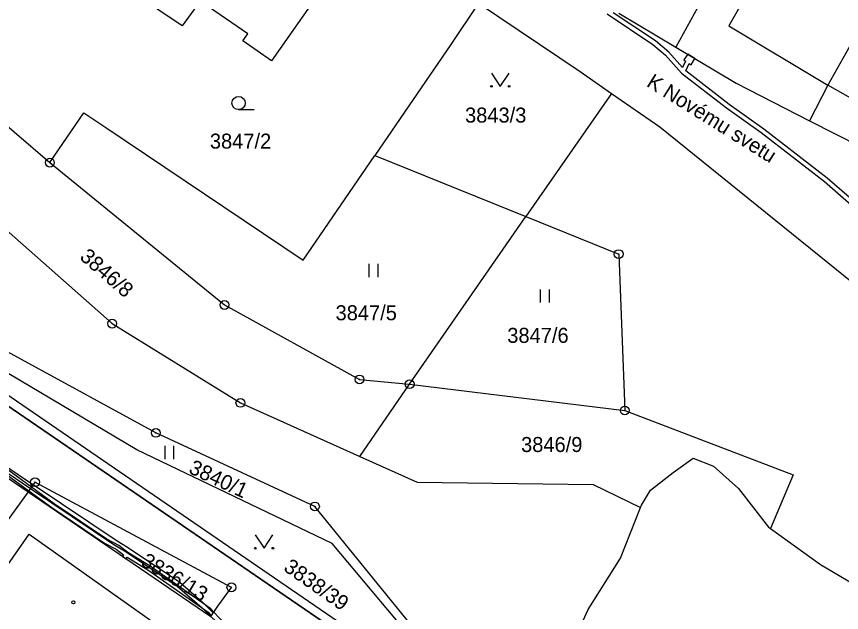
# Model space of a CAD drawing. Extents: x -644096 to -634268, y -1141430 to -1133463.
# Drawn here: x -640144.3 to -640050.7, y -1137807.8 to -1137740.2 of the extents above; entities that cross this region are included whole.
import ezdxf

# ---------------------------------------------------------------- set-up
doc = ezdxf.new("R2010")
doc.units = 0
for name, color, linetype in [('_CIVIL_CONSTRUCTION', 7, 'Continuous'), ('B_Hranice _3D', 7, 'Continuous'), ('M_Svah_Nasyp', 7, 'Continuous'), ('M_Svah_Zarez', 7, 'Continuous'), ('spodek_zarez', 7, 'Continuous'), ('svrsek_osa_sjezdy', 7, 'Continuous'), ('svrsek_osa_VRT', 7, 'Continuous'), ('svrsek_popisy_VRT', 7, 'Continuous'), ('terminal_VRT', 7, 'Continuous')]:
    doc.layers.add(name, color=color, linetype=linetype)

msp = doc.modelspace()

# ---------------------------------------------------------------- linework, layer by layer
at = {"layer": '_CIVIL_CONSTRUCTION'}
for centre, radius in [((-640140.47, -1137756.8), 0.5), ((-640140.47, -1137756.8), 0.0303), ((-640075.98, -1137767.17), 0.5), ((-640075.98, -1137767.17), 0.0303), ((-640120.67, -1137772.93), 0.5), ((-640120.67, -1137772.93), 0.0303), ((-640133.4, -1137775.05), 0.5), ((-640133.4, -1137775.05), 0.0303), ((-640105.37, -1137781.37), 0.5), ((-640105.37, -1137781.37), 0.0303), ((-640099.68, -1137781.91), 0.5), ((-640099.68, -1137781.91), 0.0303), ((-640118.87, -1137784.03), 0.5), ((-640118.87, -1137784.03), 0.0303), ((-640075.29, -1137784.89), 0.5), ((-640075.29, -1137784.89), 0.0303), ((-640128.46, -1137787.43), 0.5), ((-640128.46, -1137787.43), 0.0303), ((-640142.16, -1137793.02), 0.5), ((-640142.16, -1137793.02), 0.0303), ((-640110.42, -1137795.76), 0.5), ((-640110.42, -1137795.76), 0.0303), ((-640119.89, -1137804.93), 0.5), ((-640119.89, -1137804.93), 0.0303)]:
    msp.add_circle(centre, radius, dxfattribs=at)
at = {"layer": 'B_Hranice _3D'}
for points in [[(-640077.3, -1137739.96), (-640072.1, -1137743.4), (-640070.66, -1137744.64), (-640068.87, -1137746.66), (-640063.77, -1137750.61), (-640059.81, -1137753.4), (-640052.65, -1137758.93), (-640049.62, -1137761.58)], [(-640049.3, -1137761.2), (-640052.33, -1137758.55), (-640059.51, -1137753), (-640063.47, -1137750.21), (-640068.38, -1137746.41), (-640067.98, -1137745.58), (-640067.77, -1137745.71), (-640067.33, -1137745.01), (-640068.16, -1137744.52), (-640068.6, -1137745.16), (-640068.4, -1137745.3), (-640068.75, -1137746.04), (-640070.3, -1137744.28), (-640071.8, -1137743), (-640076.61, -1137739.82)], [(-640199.62, -1137747.16), (-640094.47, -1137819.1)], [(-640092.27, -1137819.49), (-640178.73, -1137760.23)], [(-640168.93, -1137775.83), (-640143.63, -1137793.09), (-640142.67, -1137793.73), (-640133.22, -1137800.06), (-640131.83, -1137800.9), (-640126.03, -1137804.78), (-640123.22, -1137807.27), (-640122.24, -1137808.23), (-640120.4, -1137809.95), (-640118.66, -1137811.03), (-640117.63, -1137811.36), (-640116.89, -1137811.6), (-640116.59, -1137811.7), (-640106.06, -1137818.69), (-640099.55, -1137823), (-640097.87, -1137824.2), (-640088.89, -1137830.64), (-640078.98, -1137838.59), (-640073.89, -1137843.61), (-640068.57, -1137847.99), (-640066.87, -1137849.59), (-640060.05, -1137855.58)], [(-640121.94, -1137807.81), (-640122.88, -1137806.91), (-640125.73, -1137804.38), (-640131.57, -1137800.48), (-640132.96, -1137799.64), (-640142.38, -1137793.32), (-640143.35, -1137792.67), (-640168.65, -1137775.41)], [(-640145.54, -1137792.03), (-640142.86, -1137793.99), (-640140.26, -1137795.89), (-640134.26, -1137799.91), (-640132.94, -1137800.59), (-640132.12, -1137801.23), (-640132.24, -1137801.42), (-640131.82, -1137801.7), (-640131.7, -1137801.52), (-640129.38, -1137802.95), (-640122.54, -1137807.76), (-640122.18, -1137808.15)], [(-640119.97, -1137809.77), (-640121.88, -1137807.73), (-640122.21, -1137807.38), (-640129.1, -1137802.53), (-640131.64, -1137800.98), (-640132.66, -1137800.17), (-640134, -1137799.48), (-640139.98, -1137795.48), (-640142.57, -1137793.59), (-640145.24, -1137791.63)]]:
    msp.add_lwpolyline(points, dxfattribs=at)
at = {"layer": 'M_Svah_Nasyp'}
msp.add_line((-640043.86, -1137752.8), (-640052.26, -1137748.04), dxfattribs=at)
at = {"layer": 'M_Svah_Zarez'}
msp.add_circle((-640137.807, -1137806.629), 0.175, dxfattribs=at)
at = {"layer": 'spodek_zarez'}
msp.add_circle((-638683.068, -1137056.847), 1378.084, dxfattribs=at)
at = {"layer": 'svrsek_osa_sjezdy'}
for p, q in [((-640119.073, -1137750.8), (-640117.323, -1137750.8)), ((-640104.261, -1137769.79), (-640104.261, -1137768.29)), ((-640103.26, -1137769.79), (-640103.26, -1137768.29)), ((-640084.831, -1137772.67), (-640084.831, -1137771.17)), ((-640083.83, -1137772.67), (-640083.83, -1137771.17)), ((-640127.411, -1137790.4), (-640127.411, -1137788.9)), ((-640126.41, -1137790.4), (-640126.41, -1137788.9))]:
    msp.add_line(p, q, dxfattribs=at)
for points in [[(-640090.41, -1137746.659), (-640089.41, -1137748.16), (-640088.41, -1137746.659)], [(-640117.18, -1137798.999), (-640116.18, -1137800.5), (-640115.18, -1137798.999)]]:
    msp.add_lwpolyline(points, dxfattribs=at)
for centre, radius in [((-640090.41, -1137748.159), 0.1), ((-640088.41, -1137748.159), 0.1), ((-640119.073, -1137750.05), 0.75), ((-640117.18, -1137800.499), 0.1), ((-640115.18, -1137800.499), 0.1)]:
    msp.add_circle(centre, radius, dxfattribs=at)
at = {"layer": 'terminal_VRT'}
for p, q in [((-640075.97, -1137739.88), (-640069.52, -1137743.71)), ((-640156.43, -1137743.15), (-640140.47, -1137756.8)), ((-640052.26, -1137748.04), (-640054.36, -1137752.05)), ((-640076.8, -1137748.96), (-640086.5, -1137762.91)), ((-640054.36, -1137752.05), (-640045.97, -1137756.33)), ((-640103.61, -1137755.98), (-640086.5, -1137762.91)), ((-640099.68, -1137781.91), (-640086.5, -1137762.91)), ((-640105.34, -1137790.1), (-640099.68, -1137781.91)), ((-640099.68, -1137781.91), (-640075.29, -1137784.89)), ((-640142.95, -1137794.12), (-640145.19, -1137797.26)), ((-640142.95, -1137794.12), (-640122.24, -1137808.23))]:
    msp.add_line(p, q, dxfattribs=at)
for points in [[(-640053.04, -1137714.26), (-640062.65, -1137731.25), (-640066.99, -1137739.2), (-640069.52, -1137743.71)], [(-640111.36, -1137733.17), (-640111.43, -1137734.01), (-640108.74, -1137735.84), (-640115.34, -1137745.25), (-640118.6, -1137743.01), (-640118.04, -1137742.2), (-640122.37, -1137739.22), (-640123.45, -1137738.52), (-640125.47, -1137741.32), (-640136.15, -1137734.08), (-640129.73, -1137724.69), (-640125.43, -1137727.72), (-640125.27, -1137727.83), (-640123.66, -1137725.51), (-640120.49, -1137727.61), (-640120.65, -1137727.84), (-640118.12, -1137729.58), (-640117.34, -1137728.49), (-640111.87, -1137732.27), (-640111.36, -1137733.17)], [(-640043.31, -1137732), (-640054.47, -1137725.46), (-640063.5, -1137741.32), (-640052.26, -1137748.04)], [(-640043.31, -1137732), (-640047.86, -1137740.15), (-640052.26, -1137748.04)], [(-640091.86, -1137738.73), (-640095, -1137743.4), (-640103.61, -1137755.98)], [(-640091.86, -1137738.73), (-640080.36, -1137746.49), (-640076.8, -1137748.96)], [(-640026.23, -1137865.19), (-640035.84, -1137850.02), (-640065.4, -1137834.57), (-640069.1, -1137832.63), (-640096.65, -1137812.72), (-640110.42, -1137795.76), (-640128.46, -1137787.43), (-640158.97, -1137770.81), (-640195.45, -1137740.61)], [(-640013.81, -1137887.35), (-640036.3, -1137850.91), (-640069.34, -1137833.08), (-640096.65, -1137814.05), (-640108.47, -1137799.96), (-640130.63, -1137789.33), (-640159.69, -1137772.13), (-640179.34, -1137757.86), (-640197.21, -1137742.65)], [(-640069.52, -1137743.71), (-640062.67, -1137747.78), (-640054.36, -1137752.05)], [(-640014.01, -1137887.59), (-640077.91, -1137832.05), (-640094.47, -1137819.1), (-640200.55, -1137746.52)], [(-640076.8, -1137748.96), (-640071.33, -1137752.75), (-640027.34, -1137788.24), (-640023.11, -1137797.35), (-640016.57, -1137812.36), (-640015.58, -1137815.37), (-640014.77, -1137809.32), (-640013.04, -1137814.61), (-640007.4, -1137828.09)], [(-640161.37, -1137750.37), (-640161.05, -1137750.66), (-640133.4, -1137775.05), (-640118.87, -1137784.03), (-640105.34, -1137790.1)], [(-640205, -1137751.66), (-640176.17, -1137771.45), (-640142.95, -1137794.12)], [(-640140.47, -1137756.8), (-640136.61, -1137751.16), (-640134.13, -1137752.84), (-640111.74, -1137767.85), (-640103.61, -1137755.98)], [(-640140.47, -1137756.8), (-640120.67, -1137772.93), (-640105.37, -1137781.37), (-640099.68, -1137781.91)], [(-640086.5, -1137762.91), (-640075.98, -1137767.17), (-640075.29, -1137784.89)], [(-640075.29, -1137784.89), (-640056.19, -1137792.19), (-640058.77, -1137798.28)], [(-640105.34, -1137790.1), (-640098.81, -1137793.02), (-640078.87, -1137793.28), (-640073.49, -1137795.9)], [(-640073.49, -1137795.9), (-640073.38, -1137795.63), (-640072.37, -1137793.91), (-640069.79, -1137791.92), (-640067.53, -1137790.31), (-640065.25, -1137791.19), (-640062.4, -1137793.72), (-640058.99, -1137798.12), (-640058.77, -1137798.28)], [(-640122.24, -1137808.23), (-640121.42, -1137807.08), (-640119.89, -1137804.93), (-640142.16, -1137793.02), (-640142.95, -1137794.12)], [(-640034.71, -1137850.14), (-640049.47, -1137841.49), (-640056.82, -1137836.92), (-640064.7, -1137830.63), (-640069.44, -1137825.84), (-640075.47, -1137818.1), (-640080.32, -1137812.86), (-640080.9, -1137810.69), (-640079.43, -1137807.46), (-640075.79, -1137801.63), (-640073.49, -1137795.9)], [(-640058.77, -1137798.28), (-640053.11, -1137802.33), (-640037.34, -1137811.62), (-640027.88, -1137817.11), (-640023.96, -1137820.8)], [(-640149.23, -1137808.07), (-640142.8, -1137798.91), (-640125.56, -1137811.16), (-640132.1, -1137820.36), (-640149.23, -1137808.07)]]:
    msp.add_lwpolyline(points, dxfattribs=at)

# ---------------------------------------------------------------- texts
at = {"layer": 'svrsek_osa_VRT'}
for s, p in [('3843/3', (-640093.4, -1137752.265)), ('3847/2', (-640122.33, -1137755.215)), ('3847/5', (-640108.08, -1137774.665)), ('3847/6', (-640088.61, -1137777.225)), ('3846/9', (-640087.046, -1137789.595))]:
    msp.add_text(s, height=1.7, dxfattribs=at).set_placement(p)
for s, rotation, p in [('3846/8', 319, (-640137.188, -1137767.65)), ('3840/1', 335, (-640124.841, -1137791.93)), ('3836/13', 329, (-640130.27, -1137802.384)), ('3838/39', 325, (-640114.089, -1137802.948))]:
    msp.add_text(s, height=1.7, rotation=rotation, dxfattribs=at).set_placement(p)
at = {"layer": 'svrsek_popisy_VRT'}
msp.add_text('K Novému svetu', height=1.7, rotation=328, dxfattribs=at).set_placement((-640072.932, -1137748.079))

doc.saveas('drawing.dxf')
